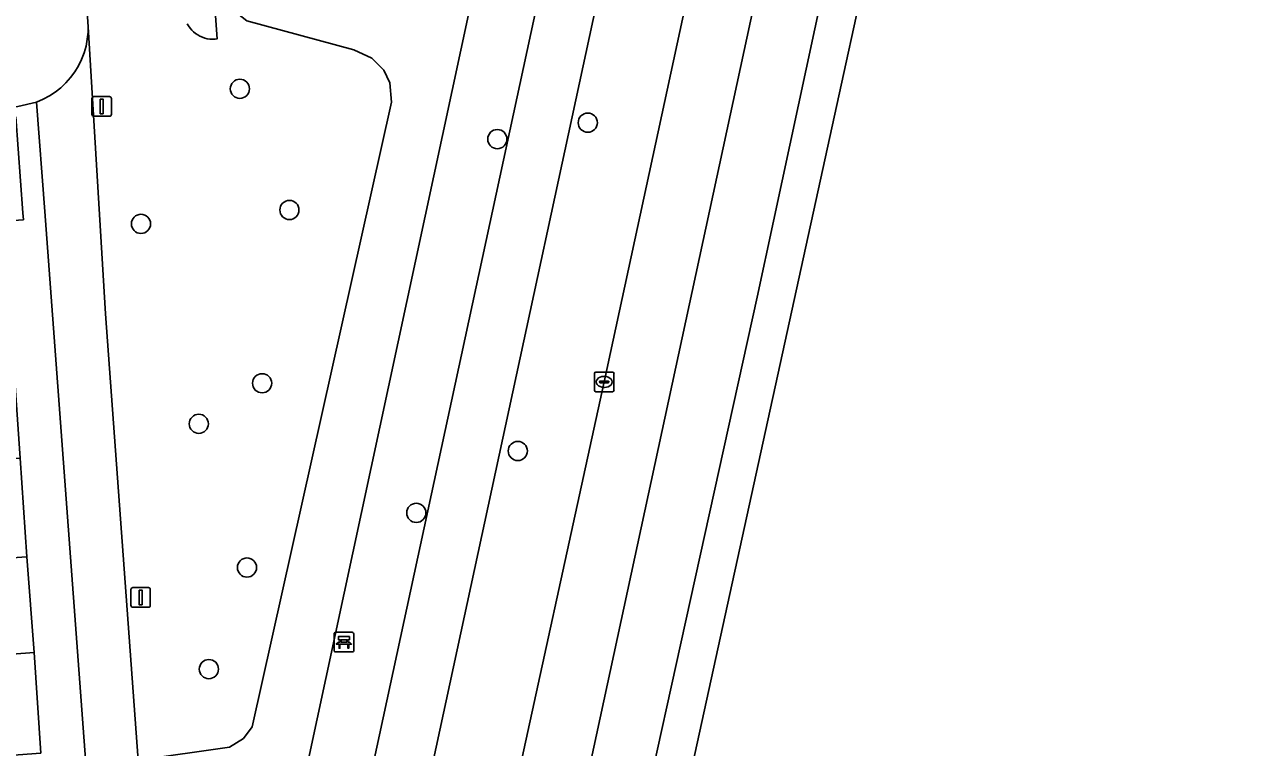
# Model space of a CAD drawing. Extents: x 161248 to 161848, y 384871 to 385383.
# Drawn here: x 161753 to 161815.1, y 385004.9 to 385041.8 of the extents above; entities that cross this region are included whole.
import ezdxf

# ---------------------------------------------------------------- set-up
doc = ezdxf.new("R2010")
doc.units = 0
for name, color, linetype in [('IMGEO_Bank', 7, 'Continuous'), ('IMGEO_Berm_groen', 7, 'Continuous'), ('IMGEO_Boom', 7, 'Continuous'), ('IMGEO_Fietspad_open', 7, 'Continuous'), ('IMGEO_Groenvoorziening', 7, 'Continuous'), ('IMGEO_Kolk', 7, 'Continuous'), ('IMGEO_Lichtmast', 7, 'Continuous'), ('IMGEO_Parkeervlak_open', 7, 'Continuous'), ('IMGEO_Rijbaan_lokaal_open', 7, 'Continuous'), ('IMGEO_Rijbaan_regionaal_gesloten', 7, 'Continuous'), ('IMGEO_Terreindeel_open', 7, 'Continuous'), ('IMGEO_Voetpad_gesloten', 7, 'Continuous'), ('IMGEO_Voetpad_open', 7, 'Continuous')]:
    doc.layers.add(name, color=color, linetype=linetype)

msp = doc.modelspace()

# ---------------------------------------------------------------- linework, layer by layer
at = {"layer": 'IMGEO_Bank'}
for p, q in [((161768.804, 385009.899), (161768.804, 385010.74)), ((161768.804, 385010.74), (161768.804, 385009.899)), ((161768.879, 385010.824), (161769.72, 385010.824)), ((161769.72, 385010.824), (161768.879, 385010.824)), ((161769.501, 385010.222), (161769.108, 385010.222)), ((161769.113, 385010.33), (161769.113, 385010.436)), ((161769.157, 385010.436), (161769.157, 385010.33)), ((161769.445, 385010.442), (161769.163, 385010.442)), ((161769.163, 385010.324), (161769.445, 385010.324)), ((161769.451, 385010.33), (161769.451, 385010.436)), ((161769.495, 385010.436), (161769.495, 385010.33)), ((161769.804, 385010.749), (161769.804, 385009.908)), ((161769.804, 385009.908), (161769.804, 385010.749)), ((161769.729, 385009.824), (161768.888, 385009.824)), ((161768.888, 385009.824), (161769.729, 385009.824))]:
    msp.add_line(p, q, dxfattribs=at)
for points in [[(161769.051, 385010.222), (161768.909, 385010.222), (161769.021, 385010.324), (161769.107, 385010.324)], [(161769.107, 385010.442), (161769.021, 385010.442), (161769.021, 385010.603), (161769.584, 385010.603), (161769.584, 385010.442), (161769.501, 385010.442)], [(161769.101, 385010.215), (161769.101, 385010.008), (161769.058, 385010.008), (161769.058, 385010.215)], [(161769.501, 385010.324), (161769.584, 385010.324), (161769.696, 385010.222), (161769.557, 385010.222)], [(161769.551, 385010.215), (161769.551, 385010.008), (161769.507, 385010.008), (161769.507, 385010.215)]]:
    msp.add_lwpolyline(points, dxfattribs=at)
for centre, radius, start, end in [((161768.882, 385010.746), 0.0779, 92.4484, 184.28452), ((161768.882, 385010.746), 0.0779, 92.4484, 184.28452), ((161769.051, 385010.215), 0.00671, 2.89567, 87.10433), ((161769.108, 385010.215), 0.00671, 92.89567, 177.10433), ((161769.106, 385010.435), 0.00671, 2.89567, 87.10433), ((161769.106, 385010.331), 0.00671, 272.89567, 357.10433), ((161769.163, 385010.435), 0.00671, 92.89567, 177.10433), ((161769.163, 385010.331), 0.00671, 182.89567, 267.10433), ((161769.445, 385010.435), 0.00671, 2.89567, 87.10433), ((161769.445, 385010.331), 0.00671, 272.89567, 357.10433), ((161769.502, 385010.435), 0.00671, 92.89567, 177.10433), ((161769.502, 385010.331), 0.00671, 182.89567, 267.10433), ((161769.5, 385010.215), 0.00671, 2.89567, 87.10433), ((161769.557, 385010.215), 0.00671, 92.89567, 177.10433), ((161769.726, 385010.746), 0.0779, 2.4484, 94.28452), ((161769.726, 385010.746), 0.0779, 2.4484, 94.28452), ((161768.882, 385009.902), 0.0779, 182.4484, 274.28452), ((161768.882, 385009.902), 0.0779, 182.4484, 274.28452), ((161769.726, 385009.902), 0.0779, 272.4484, 4.28452), ((161769.726, 385009.902), 0.0779, 272.4484, 4.28452)]:
    msp.add_arc(centre, radius, start, end, dxfattribs=at)
at = {"layer": 'IMGEO_Berm_groen'}
msp.add_lwpolyline([(161787.356, 385045.723), (161792.134, 385067.868), (161796.87, 385089.981), (161801.625, 385112.107), (161806.376, 385134.264), (161806.58, 385135.222), (161802.317, 385136.129), (161772.932, 385000), (161771.563, 384993.626), (161767.508, 384974.642), (161765.884, 384967.112), (161762.945, 384953.53), (161763.512, 384953.316), (161763.571, 384953.428), (161765.213, 384952.854), (161765.864, 384954.706), (161766.563, 384956.591), (161767.724, 384959.644), (161769.242, 384963.602), (161770.095, 384966.436), (161772.545, 384977.466), (161776.68, 384996.585), (161777.426, 385000), (161782.576, 385023.589)], close=True, dxfattribs=at)
at = {"layer": 'IMGEO_Boom'}
for centre in [(161763.997, 385038.533), (161781.738, 385036.805), (161777.125, 385035.968), (161766.522, 385032.356), (161758.952, 385031.648), (161765.13, 385023.52), (161761.901, 385021.452), (161778.17, 385020.069), (161772.992, 385016.912), (161764.358, 385014.125), (161762.416, 385008.948)]:
    msp.add_circle(centre, 0.489, dxfattribs=at)
at = {"layer": 'IMGEO_Fietspad_open'}
msp.add_lwpolyline([(161758.807, 385004.306), (161757.14, 385027.053), (161756.257, 385041.692), (161756.252, 385041.421), (161756.217, 385041.062), (161756.15, 385040.708), (161756.052, 385040.362), (161755.923, 385040.026), (161755.764, 385039.703), (161755.578, 385039.395), (161755.364, 385039.105), (161755.126, 385038.835), (161754.864, 385038.587), (161754.582, 385038.364), (161754.28, 385038.167), (161753.963, 385037.998), (161753.631, 385037.858), (161754.046, 385032.285), (161756.449, 385000)], dxfattribs=at)
at = {"layer": 'IMGEO_Groenvoorziening'}
for points in [[(161766.554, 385000), (161785.794, 385089.483), (161774.523, 385087.679), (161774.15, 385085.636), (161773.536, 385083.986), (161772.809, 385082.54), (161771.625, 385081.349), (161770.112, 385080.425), (161768.447, 385079.794), (161767.93, 385075.655), (161767.649, 385074.983), (161766.745, 385074.324), (161760.979, 385073.943), (161763.078, 385043.004), (161764.346, 385041.999), (161769.803, 385040.526), (161770.728, 385040.093), (161771.337, 385039.482), (161771.64, 385038.833), (161771.726, 385037.855), (161764.617, 385005.997), (161764.183, 385005.414), (161763.471, 385004.971), (161758.807, 385004.306)], [(161762.703, 385042.974), (161762.83, 385041.074), (161762.728, 385041.063), (161762.596, 385041.059), (161762.465, 385041.067), (161762.335, 385041.087), (161762.207, 385041.118), (161762.083, 385041.161), (161761.962, 385041.214), (161761.848, 385041.278), (161761.739, 385041.352), (161761.637, 385041.436), (161761.543, 385041.528), (161761.458, 385041.628), (161761.382, 385041.735), (161761.316, 385041.849)], [(161756.245, 385041.943), (161756.257, 385041.692), (161757.14, 385027.053), (161758.807, 385004.306), (161763.471, 385004.971), (161764.183, 385005.414), (161764.617, 385005.997), (161771.726, 385037.855), (161771.64, 385038.833), (161771.337, 385039.482), (161770.728, 385040.093), (161769.803, 385040.526), (161764.346, 385041.999)]]:
    msp.add_lwpolyline(points, dxfattribs=at)
at = {"layer": 'IMGEO_Kolk'}
for p, q in [((161782.074, 385023.163), (161782.074, 385024.015)), ((161782.149, 385024.089), (161783.001, 385024.089)), ((161783.075, 385024.015), (161783.075, 385023.163)), ((161782.333, 385023.583), (161782.333, 385023.595)), ((161782.771, 385023.546), (161782.373, 385023.546)), ((161782.376, 385023.632), (161782.774, 385023.632)), ((161782.585, 385023.309), (161782.56, 385023.309)), ((161782.562, 385023.869), (161782.587, 385023.869)), ((161782.817, 385023.595), (161782.817, 385023.583)), ((161783.001, 385023.089), (161782.149, 385023.089))]:
    msp.add_line(p, q, dxfattribs=at)
for points in [[(161782.074, 385023.163), (161782.074, 385024.015)], [(161782.149, 385024.089), (161783.001, 385024.089)], [(161783.075, 385024.015), (161783.075, 385023.163)], [(161783.001, 385023.089), (161782.149, 385023.089)]]:
    msp.add_lwpolyline(points, dxfattribs=at)
for centre, radius, start, end in [((161782.151, 385024.013), 0.0765, 91.55205, 178.44795), ((161782.151, 385024.013), 0.0765, 91.55205, 178.44795), ((161782.999, 385024.013), 0.0765, 1.55205, 88.44795), ((161782.999, 385024.013), 0.0765, 1.55205, 88.44795), ((161782.373, 385023.592), 0.0403, 85.87752, 175.75265), ((161782.37, 385023.582), 0.0366, 178.93798, 274.71019), ((161782.774, 385023.589), 0.043, 264.86636, 352.45326), ((161782.778, 385023.594), 0.0386, 1.73085, 96.63898), ((161782.151, 385023.165), 0.0765, 181.55205, 268.44795), ((161782.151, 385023.165), 0.0765, 181.55205, 268.44795), ((161782.999, 385023.165), 0.0765, 271.55205, 358.44795), ((161782.999, 385023.165), 0.0765, 271.55205, 358.44795)]:
    msp.add_arc(centre, radius, start, end, dxfattribs=at)
for centre, major_axis, ratio, start_param, end_param in [((161782.561, 385023.589), (-0.387, 0.002), 0.722429, 4.712389, 7.853982), ((161782.586, 385023.589), (-0.39, 0.002), 0.717154, 1.570796, 4.712389)]:
    msp.add_ellipse(centre, major_axis=major_axis, ratio=ratio, start_param=start_param, end_param=end_param, dxfattribs=at)
at = {"layer": 'IMGEO_Lichtmast'}
for p, q in [((161756.454, 385037.233), (161756.454, 385038.033)), ((161756.454, 385038.033), (161756.454, 385037.233)), ((161756.554, 385038.133), (161757.344, 385038.133)), ((161757.344, 385038.133), (161756.554, 385038.133)), ((161757.444, 385038.033), (161757.444, 385037.233)), ((161757.444, 385037.233), (161757.444, 385038.033)), ((161757.344, 385037.133), (161756.554, 385037.133)), ((161756.554, 385037.133), (161757.344, 385037.133)), ((161758.439, 385012.2), (161758.439, 385013)), ((161758.439, 385013), (161758.439, 385012.2)), ((161758.539, 385013.1), (161759.329, 385013.1)), ((161759.329, 385013.1), (161758.539, 385013.1)), ((161759.429, 385013), (161759.429, 385012.2)), ((161759.429, 385012.2), (161759.429, 385013)), ((161759.329, 385012.1), (161758.539, 385012.1)), ((161758.539, 385012.1), (161759.329, 385012.1))]:
    msp.add_line(p, q, dxfattribs=at)
for points in [[(161756.874, 385038.008), (161757.024, 385038.008), (161757.024, 385037.258), (161756.874, 385037.258), (161756.874, 385038.008)], [(161758.859, 385012.975), (161759.009, 385012.975), (161759.009, 385012.225), (161758.859, 385012.225), (161758.859, 385012.975)]]:
    msp.add_lwpolyline(points, dxfattribs=at)
for centre, start, end in [((161756.554, 385038.033), 90, 180), ((161756.554, 385038.033), 90, 180), ((161757.344, 385038.033), 0, 90), ((161757.344, 385038.033), 360, 90), ((161756.554, 385037.233), 180, 270), ((161756.554, 385037.233), 180, 270), ((161757.344, 385037.233), 270, 0), ((161757.344, 385037.233), 270, 0), ((161758.539, 385013), 90, 180), ((161758.539, 385013), 90, 180), ((161759.329, 385013), 0, 90), ((161759.329, 385013), 360, 90), ((161758.539, 385012.2), 180, 270), ((161758.539, 385012.2), 180, 270), ((161759.329, 385012.2), 270, 0), ((161759.329, 385012.2), 270, 0)]:
    msp.add_arc(centre, 0.1, start, end, dxfattribs=at)
at = {"layer": 'IMGEO_Parkeervlak_open'}
for points in [[(161717.78, 385012.234), (161753.13, 385014.672), (161752.787, 385019.705), (161747.65, 385019.352), (161747.719, 385018.356), (161742.531, 385018), (161742.462, 385018.996), (161739.219, 385018.774), (161739.288, 385017.777), (161732.834, 385017.334), (161732.765, 385018.331), (161724.584, 385017.77), (161724.653, 385016.773), (161719.238, 385016.402), (161719.37, 385014.49)], [(161753.502, 385009.8), (161727.175, 385007.803)], [(161729.054, 385006.172), (161729.272, 385002.847), (161753.839, 385004.668), (161753.502, 385009.8)]]:
    msp.add_lwpolyline(points, dxfattribs=at)
at = {"layer": 'IMGEO_Rijbaan_lokaal_open'}
for points in [[(161752.677, 385037.632), (161753.631, 385037.858), (161753.963, 385037.998), (161754.28, 385038.167), (161754.582, 385038.364), (161754.864, 385038.587), (161755.126, 385038.835), (161755.364, 385039.105), (161755.578, 385039.395), (161755.764, 385039.703), (161755.923, 385040.026), (161756.052, 385040.362), (161756.15, 385040.708), (161756.217, 385041.062), (161756.252, 385041.421), (161756.257, 385041.692), (161756.245, 385041.943), (161753.632, 385078.992), (161752.643, 385091.474)], [(161726.733, 385007.769), (161727.175, 385007.803), (161753.502, 385009.8), (161753.13, 385014.672), (161717.78, 385012.234), (161708.126, 385011.568), (161708.118, 385006.55), (161717.513, 385007.158)]]:
    msp.add_lwpolyline(points, dxfattribs=at)
at = {"layer": 'IMGEO_Rijbaan_regionaal_gesloten'}
for points in [[(161809.946, 385134.506), (161806.58, 385135.222), (161806.376, 385134.264), (161801.625, 385112.107), (161796.87, 385089.981), (161792.134, 385067.868), (161787.356, 385045.723), (161782.576, 385023.589), (161777.426, 385000), (161776.68, 384996.585), (161772.545, 384977.466), (161770.095, 384966.436), (161769.125, 384960.392), (161761.311, 384923.905), (161756.832, 384904.557), (161754.951, 384898.91), (161753.807, 384896.725), (161751.767, 384892.829), (161749.188, 384887.784), (161752.438, 384887.621), (161755.148, 384892.943), (161755.68, 384893.96), (161757.064, 384897.118), (161757.845, 384899.152)], [(161813.159, 385133.822), (161809.946, 385134.506), (161793.704, 385059.008), (161773.316, 384964.489), (161764.784, 384924.774), (161758.394, 384899.613)], [(161758.394, 384899.613), (161764.784, 384924.774), (161773.316, 384964.489), (161793.704, 385059.008), (161809.946, 385134.506)], [(161758.903, 384899.169), (161758.626, 384897.001), (161757.858, 384893.87), (161757.589, 384892.82), (161756.413, 384887.477), (161759.5, 384887.301), (161759.762, 384887.286), (161760.251, 384889.579), (161761.782, 384896.757), (161771.447, 384942.057), (161790.373, 385027.906), (161804.978, 385095.848), (161813.159, 385133.822)], [(161761.376, 384887.194), (161765.502, 384905.518), (161810.913, 385112.99), (161815.133, 385133.402), (161813.159, 385133.822), (161804.978, 385095.848), (161790.373, 385027.906), (161771.447, 384942.057), (161761.782, 384896.757), (161760.251, 384889.579), (161759.762, 384887.286), (161761.376, 384887.194)]]:
    msp.add_lwpolyline(points, dxfattribs=at)
at = {"layer": 'IMGEO_Terreindeel_open'}
msp.add_lwpolyline([(161761.316, 385041.849), (161761.382, 385041.735), (161761.458, 385041.628), (161761.543, 385041.528), (161761.637, 385041.436), (161761.739, 385041.352), (161761.848, 385041.278), (161761.962, 385041.214), (161762.083, 385041.161), (161762.207, 385041.118), (161762.335, 385041.087), (161762.465, 385041.067), (161762.596, 385041.059), (161762.728, 385041.063), (161762.83, 385041.074), (161762.703, 385042.974)], dxfattribs=at)
at = {"layer": 'IMGEO_Voetpad_gesloten'}
msp.add_lwpolyline([(161771.563, 384993.626), (161772.932, 385000), (161802.317, 385136.129), (161799.416, 385136.747), (161769.904, 385000), (161768.985, 384995.754), (161766.76, 384985.38), (161764.446, 384975.027), (161764.368, 384974.599), (161760.948, 384958.566), (161756.934, 384940.274), (161753.604, 384924.892)], dxfattribs=at)
at = {"layer": 'IMGEO_Voetpad_open'}
for points in [[(161788.744, 385103.257), (161785.794, 385089.483), (161766.554, 385000), (161762.841, 384982.729), (161763.217, 384982.745), (161763.589, 384982.794), (161763.956, 384982.876), (161764.314, 384982.991), (161764.66, 384983.137), (161764.992, 384983.314), (161765.307, 384983.519), (161765.602, 384983.752), (161765.875, 384984.011), (161766.124, 384984.292), (161766.347, 384984.595), (161766.542, 384984.916), (161766.708, 384985.254), (161766.76, 384985.38), (161768.985, 384995.754), (161769.904, 385000), (161799.416, 385136.747)], [(161756.449, 385000), (161754.046, 385032.285), (161753.631, 385037.858), (161752.677, 385037.632), (161751.525, 385037.552), (161751.565, 385037.026), (161752.563, 385037.102), (161752.929, 385032.208), (161752.955, 385031.859), (161751.957, 385031.79), (161752.787, 385019.705), (161753.13, 385014.672), (161753.502, 385009.8), (161753.839, 385004.668)]]:
    msp.add_lwpolyline(points, dxfattribs=at)

doc.saveas('drawing.dxf')
